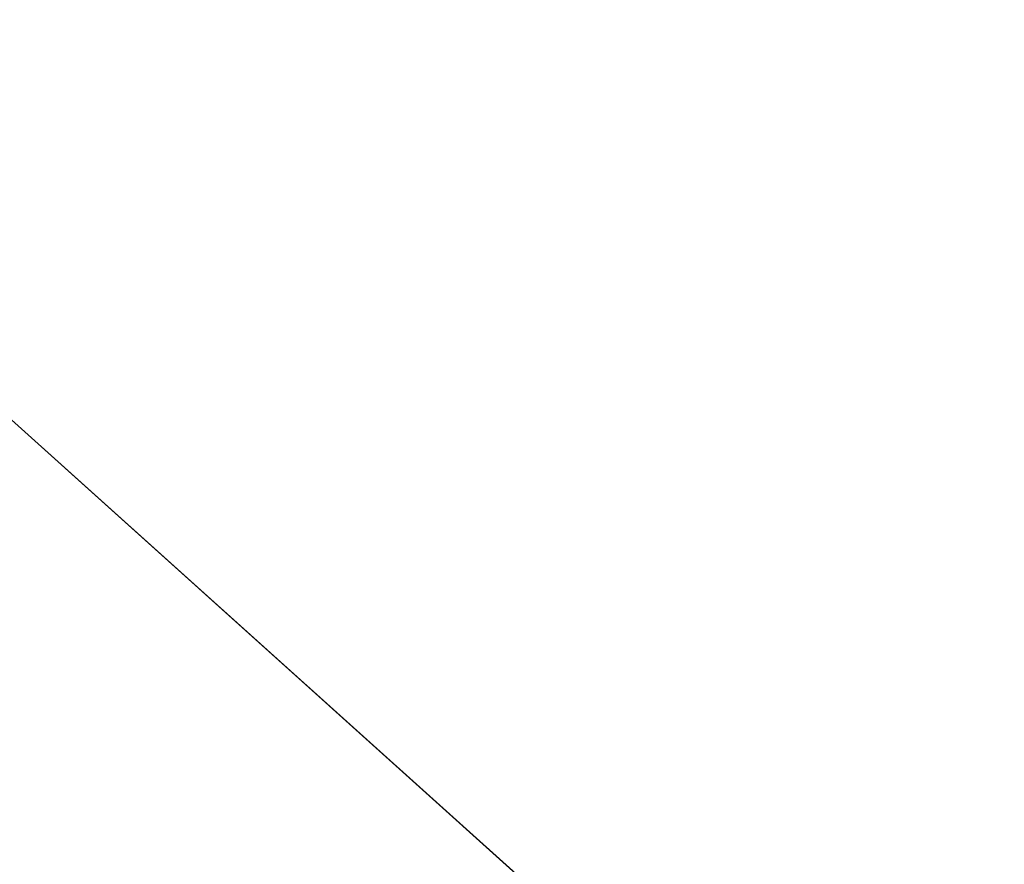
# Model space of a CAD drawing. Header units: metres. Extents: x 163543 to 168130, y 402678 to 405437.
# Tile 866 of 1056: x 165506.586 to 165506.932, y 403939.939 to 403940.236. Entities that reach past the tile are written whole.
import ezdxf
from ezdxf import colors
from ezdxf.entities.mleader import LeaderData, LeaderLine
from ezdxf.math import Vec2, Vec3

# ---------------------------------------------------------------- set-up
doc = ezdxf.new("R2010")
doc.units = ezdxf.units.M
doc.layers.add('X-CA190022.004-UO-KAD_Percelen$0$B-WE-KG-GRENS_PERCEEL-GV', color=150, linetype='Continuous', lineweight=9)
doc.layers.add('X-CA190022.004-UO-TXT_Tekst 1op200$0$X-XX-AL-T25- LEADER BOVENGRONDSE INFRA', color=7, linetype='Continuous', lineweight=25)
doc.styles.add('X-CA190022.004-UO-TXT_Tekst 1op200$0$NLCS-ISO-M200-T25', font='NLCS-ISO.ttf', dxfattribs={"height": 0.5})

msp = doc.modelspace()

# ---------------------------------------------------------------- linework, layer by layer
at = {"layer": 'X-CA190022.004-UO-KAD_Percelen$0$B-WE-KG-GRENS_PERCEEL-GV', "flags": 128}
for points in [[(165415.693, 404055.235), (165426.23, 404028.97), (165434.26, 404017.66), (165450.79, 403994.24), (165458.1, 403985.84), (165465.94, 403977.9), (165485.47, 403959.11), (165489.71, 403955.04), (165500.126, 403945.838), (165504.3, 403942.15), (165507.8, 403939), (165513.006, 403935.006), (165525.447, 403925.461)], [(165196.7, 403790), (165276.2, 403826.7), (165276.248, 403824.924), (165276.3, 403823), (165372.327, 403871.117), (165507.8, 403939), (165504.3, 403942.15), (165497.079, 403937.449), (165489.46, 403932.49), (165323.1, 403852.205), (165220.21, 403802.55), (165215.14, 403802.41), (165211.94, 403806.63), (165196.73, 403847.93)]]:
    msp.add_lwpolyline(points, dxfattribs=at)

# ---------------------------------------------------------------- next in the draw order: leaders
at = {"layer": 'X-CA190022.004-UO-TXT_Tekst 1op200$0$X-XX-AL-T25- LEADER BOVENGRONDSE INFRA'}
ml = msp.add_multileader_mtext('Standard', dxfattribs=at)
ml.set_content('Betonstraatstenen\\PKleur antraciet', color=256, style='X-CA190022.004-UO-TXT_Tekst 1op200$0$NLCS-ISO-M200-T25')
ml.set_leader_properties(color=256, linetype='ByLayer', lineweight=-1)
ml.build(insert=Vec2(0, 0))
ml.multileader.update_dxf_attribs({"text_left_attachment_type": 5, "text_right_attachment_type": 5, "dogleg_length": 0.5, "arrow_head_size": 0.5})
ctx = ml.context
ctx.base_point, ctx.char_height, ctx.arrow_head_size, ctx.landing_gap_size, ctx.plane_origin, ctx.plane_x_axis, ctx.plane_y_axis = Vec3(165499.91448, 403931.66775), 0.5, 0.5, 0.18, Vec3(165489.12288, 403928.19476), Vec3(0.692919, 0.721016), Vec3(-0.721016, 0.692919)
ctx.left_attachment, ctx.right_attachment = 5, 5
notes = []
notes.append((ctx, [(1, (1, 1, 0), (165504.42538, 403936.36156), (-0.692919, -0.721016), 0.5, [(1, [(165517.12847, 403937.50304), (165511.68408, 403940.5303)], 0, [])])]))
ctx.mtext.insert, ctx.mtext.text_direction, ctx.mtext.rotation, ctx.mtext.width, ctx.mtext.flow_direction = Vec3(165499.00575, 403932.79072), Vec3(0.692919, 0.721016), 0.805267, 8.3724177, 5
ctx.mtext.has_bg_fill, ctx.mtext.bg_color, ctx.mtext.bg_scale_factor, ctx.mtext.bg_transparency, ctx.mtext.use_window_bg_color = 1, -1027028792, 1.5, 0, 1
for ctx, leaders in notes:
    for number, flags, end, landing, length, lines in leaders:
        leader = LeaderData()
        leader.index, (leader.has_last_leader_line, leader.has_dogleg_vector, leader.attachment_direction) = number, flags
        leader.last_leader_point, leader.dogleg_vector, leader.dogleg_length = Vec3(end), Vec3(landing), length
        for number, points, colour, breaks in lines:
            line = LeaderLine()
            line.index, line.vertices, line.color, line.breaks = number, Vec3.list(points), colors.encode_raw_color(colour), breaks
            leader.lines.append(line)
        ctx.leaders.append(leader)

doc.saveas('drawing.dxf')
